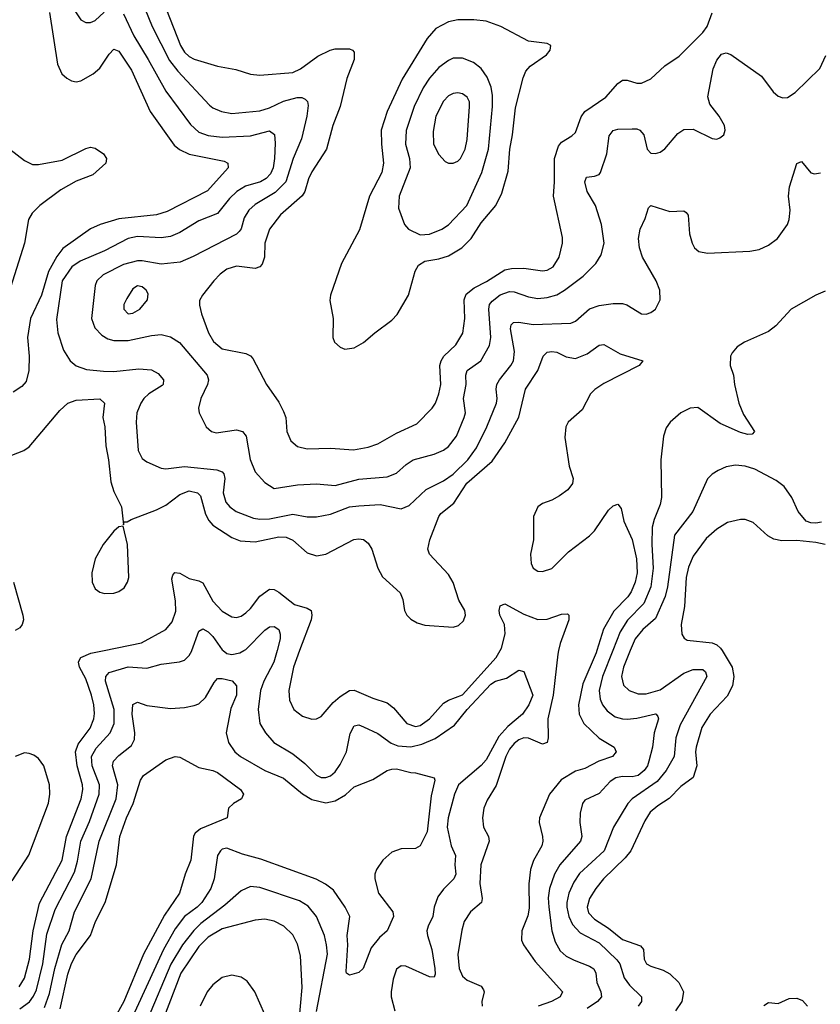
# Model space of a CAD drawing. Header units: inches. Extents: x 1649636 to 1815363, y 506543 to 641975.
# Tile 362 of 656: x 1711590 to 1714990, y 608498 to 612679. Entities that reach past the tile are written whole.
import ezdxf

# ---------------------------------------------------------------- set-up
doc = ezdxf.new("R2010")
doc.units = ezdxf.units.IN
doc.header["$MEASUREMENT"] = 0
doc.layers.add('B7610', color=7, linetype='Continuous')
doc.layers.add('B7611', color=7, linetype='Continuous')

msp = doc.modelspace()

# ---------------------------------------------------------------- linework, layer by layer
at = {"layer": 'B7610', "color": 5}
for points, elevation in [([(1711587.6, 608572.4), (1711610, 608608.4), (1711631.2, 608688.8), (1711646.7, 608810), (1711673.3, 608926.7), (1711769.9, 609110), (1711788.7, 609210), (1711850.3, 609370), (1711857.8, 609410), (1711856.6, 609430), (1711833.3, 609510), (1711826.9, 609570), (1711838.2, 609601.8), (1711889.1, 609670), (1711904.3, 609710), (1711906.9, 609733.1), (1711904.5, 609770), (1711894.8, 609810), (1711870, 609879.3), (1711843.4, 609930), (1711839.5, 609950), (1711842.2, 609957.8), (1711849.5, 609970.5), (1711891.5, 609988.5), (1711947.9, 610000)], 680), ([(1711590, 608477.7), (1711631.7, 608508.3), (1711648.4, 608531.6), (1711660.7, 608559.3), (1711687.6, 608670), (1711704.6, 608795.4), (1711739.9, 608900.1), (1711821.8, 609058.2), (1711834.8, 609105.2), (1711848.9, 609190), (1711885.6, 609274.4), (1711927.6, 609390), (1711928.4, 609430), (1711897.6, 609510), (1711895, 609550), (1711914.1, 609585.9), (1711974.2, 609650), (1711991.2, 609690), (1711990.3, 609750), (1711954.4, 609870), (1711954.9, 609890), (1711970, 609907.3), (1712050, 609931.5), (1712130, 609924.5), (1712190, 609941.9), (1712268.4, 609951.6), (1712290, 609959.7), (1712310, 609979.6), (1712320.8, 609999.2), (1712321.1, 610000)], 660), ([(1712454.1, 610000), (1712470, 609988.1), (1712490, 609983.1), (1712524, 609990), (1712541.2, 610000)], 660), ([(1712682.9, 610000), (1712669.6, 609950), (1712626.8, 609870), (1712611.6, 609830), (1712602.5, 609750), (1712609.3, 609690), (1712633.2, 609650), (1712669.2, 609609.2), (1712750, 609561.7), (1712800.2, 609520.2), (1712850, 609470.2), (1712870, 609460.2), (1712890, 609460.6), (1712910, 609468.4), (1712930, 609485.4), (1712950, 609515.5), (1712977.9, 609570), (1712992.8, 609647.2), (1713010, 609679.6), (1713030, 609684.7), (1713050, 609676.5), (1713110, 609647.2), (1713166.8, 609606.8), (1713195.1, 609595.1), (1713250, 609590.8), (1713297.9, 609602.1), (1713354, 609626), (1713436.5, 609683.5), (1713490.3, 609750), (1713590, 609857.6), (1713610, 609870.1), (1713657.3, 609882.7), (1713710, 609917.1), (1713730, 609910.6), (1713768.2, 609810), (1713751.5, 609770), (1713725.2, 609730), (1713662.7, 609677.3), (1713624.7, 609635.3), (1713570, 609535.6), (1713550, 609511.2), (1713453.8, 609430), (1713436.4, 609390), (1713409.7, 609290), (1713405.2, 609250), (1713422, 609170), (1713440.2, 609130), (1713438, 609090), (1713442.2, 609050), (1713434, 609030), (1713390, 608986.9), (1713365.7, 608954.3), (1713349.6, 608910.4), (1713343.9, 608870), (1713323.9, 608830), (1713319.1, 608810), (1713320.9, 608790), (1713339.4, 608730), (1713352.3, 608650), (1713354, 608626), (1713350, 608612.3), (1713330, 608613.8), (1713230, 608660.2), (1713210, 608660.7), (1713190, 608646.9), (1713175.5, 608604.5), (1713166.6, 608550), (1713166.7, 608530), (1713182.5, 608470)], 660), ([(1712778.4, 610000), (1712752.1, 609930), (1712733.1, 609830), (1712735.4, 609790), (1712754, 609750), (1712790, 609721.3), (1712830, 609709.1), (1712850, 609710.2), (1712870, 609719.6), (1712921.3, 609778.7), (1712950, 609804.4), (1712990, 609830.1), (1713010, 609831.3), (1713090, 609797.6), (1713150, 609778.4), (1713176.8, 609756.8), (1713233.8, 609690), (1713270, 609677.8), (1713290, 609681.5), (1713329.8, 609710), (1713390, 609776), (1713410.4, 609789.6), (1713470, 609811.5), (1713613.4, 609970), (1713629.8, 610000)], 680), ([(1713878, 610000), (1713874.8, 609985.2), (1713855, 609810), (1713832, 609710), (1713834.2, 609630), (1713830.1, 609610), (1713810, 609603), (1713750, 609627.4), (1713730, 609628.7), (1713710, 609620.7), (1713690, 609605.2), (1713670, 609581.4), (1713653.6, 609550), (1713612.9, 609427.1), (1713575.3, 609364.7), (1713560.9, 609330), (1713555.7, 609290), (1713558.6, 609250), (1713580.5, 609210), (1713583.7, 609190), (1713547.5, 609090), (1713544.3, 609010), (1713553.6, 608946.4), (1713550.1, 608929.9), (1713504.7, 608890), (1713477.1, 608850), (1713466.9, 608813.1), (1713450.8, 608709.2), (1713455.5, 608650), (1713470, 608616.9), (1713490, 608599.8), (1713550, 608575.2), (1713559.8, 608559.8), (1713562.2, 608550), (1713552.1, 608510), (1713553.9, 608490)], 680), ([(1714040.4, 610000), (1714037.2, 609990), (1713981.7, 609858.3), (1713963.3, 609770), (1713965.1, 609730), (1713984.7, 609690), (1714050, 609628.1), (1714114, 609590), (1714122.2, 609570), (1714106.5, 609550), (1714049.7, 609530.3), (1713990, 609499.2), (1713950, 609488.3), (1713889.4, 609450.6), (1713839.5, 609390), (1713797.7, 609290), (1713795.1, 609270), (1713810.2, 609210), (1713811, 609190), (1713806.3, 609170), (1713771.9, 609108.1), (1713759, 609070), (1713751.3, 609008.7), (1713753.6, 608906.4), (1713747.3, 608872.7), (1713722.3, 608810), (1713721, 608770), (1713729.5, 608750), (1713778.8, 608678.8), (1713895.2, 608550), (1713885.2, 608530), (1713848.2, 608510), (1713791.3, 608490)], 720), ([(1714108, 610000), (1714064.4, 609890), (1714051, 609830), (1714054.2, 609794.2), (1714064, 609770), (1714084.4, 609744.4), (1714118.9, 609718.9), (1714149.6, 609709.6), (1714170, 609708.6), (1714210, 609712.8), (1714290, 609730.7), (1714293, 609730), (1714300.3, 609720.3), (1714302.5, 609710), (1714283.8, 609650), (1714276.6, 609590), (1714261.5, 609530), (1714255.4, 609510), (1714241.2, 609490), (1714215.5, 609470), (1714190, 609463), (1714150, 609465.6), (1714120.7, 609459.3), (1714096.5, 609443.5), (1714050, 609392.8), (1713990, 609365.1), (1713980.3, 609350), (1713970.2, 609309.8), (1713967.7, 609270), (1713977.5, 609210), (1713970.8, 609190), (1713883.3, 609090), (1713860.4, 609050), (1713839.3, 608990), (1713834, 608950), (1713836.1, 608910), (1713849.6, 608809.6), (1713863, 608763), (1713885.3, 608725.3), (1713910, 608702.7), (1713944.5, 608684.5), (1714010, 608659.8), (1714027.9, 608647.9), (1714035.8, 608630), (1714040.1, 608590), (1714057.3, 608550), (1714060.6, 608530), (1714043.6, 608510), (1713999.7, 608480.3)], 740), ([(1714182.8, 610000), (1714153.4, 609930), (1714144.6, 609890), (1714153.5, 609853.5), (1714178, 609830), (1714216, 609816), (1714250, 609815.7), (1714310, 609833.4), (1714410, 609903.8), (1714450, 609919.6), (1714490, 609919), (1714501.6, 609910), (1714507.2, 609890), (1714394.8, 609685.2), (1714375.8, 609630), (1714368.3, 609550), (1714335.2, 609490), (1714296.5, 609443.5), (1714191, 609370), (1714172.1, 609350), (1714111.3, 609250), (1714071.7, 609150), (1713967.1, 609052.9), (1713943.5, 609016.5), (1713922.3, 608970), (1713913.2, 608930), (1713913.2, 608910), (1713921.7, 608870), (1713937.2, 608837.2), (1713970, 608800.7), (1714050, 608758.4), (1714126.1, 608686.1), (1714138, 608670), (1714156.2, 608610), (1714179.1, 608579.1), (1714230.2, 608530), (1714230.2, 608510), (1714215.4, 608490)], 760), ([(1714572.5, 610000), (1714615.1, 609930), (1714622.4, 609890), (1714616.1, 609850), (1714593.6, 609806.4), (1714521.5, 609730), (1714487, 609673), (1714461.9, 609590), (1714459.6, 609570), (1714465.2, 609510), (1714450, 609460.4), (1714397.8, 609422.2), (1714348.3, 609371.7), (1714298.9, 609341.1), (1714266.9, 609313.1), (1714243.8, 609276.2), (1714185.1, 609150), (1714160.3, 609119.7), (1714069.5, 609030), (1714036.8, 608990), (1714010, 608947.2), (1713999.8, 608910), (1714005.8, 608885.8), (1714030, 608859.8), (1714090, 608821.1), (1714150, 608772.3), (1714225.4, 608745.4), (1714238.8, 608730), (1714241.4, 608690), (1714251.7, 608670), (1714270, 608659.3), (1714322.7, 608642.7), (1714350, 608626.4), (1714389.2, 608590), (1714408.4, 608550), (1714401.6, 608510), (1714374.4, 608470)], 780), ([(1711695.7, 608484.3), (1711716.9, 608543.1), (1711739.5, 608650), (1711768.5, 608751.5), (1711799.9, 608810), (1711822, 608890), (1711893.5, 609030), (1711926.9, 609190), (1711999.9, 609370), (1712006.5, 609430), (1711984.3, 609510), (1711988.7, 609530), (1712010, 609553.6), (1712063.8, 609596.2), (1712077.7, 609622.3), (1712079.3, 609650), (1712067.5, 609730), (1712070, 609770.4), (1712090, 609780.7), (1712130, 609767.1), (1712230, 609753.7), (1712290, 609757.7), (1712330, 609766), (1712350, 609774), (1712379.3, 609800.7), (1712415.4, 609864.6), (1712430, 609881.5), (1712450, 609882), (1712491.6, 609871.6), (1712511, 609850), (1712510.1, 609810), (1712486, 609754), (1712466.7, 609650), (1712475.8, 609610), (1712503.7, 609570), (1712527.3, 609550), (1712630, 609491.3), (1712710, 609458.5), (1712790, 609391.2), (1712830, 609366.8), (1712890, 609353.6), (1712930, 609361.3), (1712973.4, 609386.6), (1713010, 609421.3), (1713090, 609451.8), (1713149.8, 609490.2), (1713170, 609496.9), (1713190, 609497.2), (1713250, 609482), (1713270, 609481.3), (1713350, 609458.8), (1713353.1, 609450), (1713337.7, 609382.3), (1713319.6, 609230), (1713290.2, 609170), (1713270, 609159.8), (1713210, 609157.3), (1713170, 609144.2), (1713131.6, 609110), (1713105.1, 609070), (1713098.5, 609050), (1713097.5, 609030), (1713112.7, 608970), (1713174, 608890), (1713176.4, 608870), (1713150.4, 608810), (1713118.3, 608781.7), (1713082.8, 608737.2), (1713047.7, 608650), (1713030, 608632.3), (1712990, 608620.9), (1712977.2, 608630), (1712976.5, 608636.5), (1712983.1, 608750), (1712979.9, 608790), (1712991.4, 608870), (1712972.3, 608910), (1712922.5, 608982.5), (1712888.2, 609008.2), (1712848.5, 609028.5), (1712613.6, 609113.6), (1712535.7, 609135.7), (1712470, 609161), (1712450, 609157.1), (1712441.8, 609150), (1712430.1, 609129.9), (1712415.1, 609030), (1712401, 608990), (1712362.5, 608930), (1712343.1, 608910), (1712290, 608869.9), (1712250, 608818.6), (1712200.1, 608730), (1712053.6, 608410)], 640), ([(1711557.6, 609022.4), (1711628.4, 609131.6), (1711711.8, 609351.8), (1711718.1, 609390), (1711716.1, 609430), (1711692.1, 609510), (1711670, 609541.8), (1711650, 609556.2), (1711630, 609563.1), (1711610, 609565.8), (1711570, 609549.8)], 720), ([(1711761.2, 608478.8), (1711794.1, 608625.9), (1711809.5, 608670.5), (1711830.2, 608709.8), (1711889.9, 608790), (1711911.2, 608848.8), (1711952.5, 608930), (1712001.5, 609090), (1712014.3, 609210), (1712043.1, 609290), (1712072, 609350), (1712102.5, 609450), (1712115.1, 609470), (1712210, 609536), (1712250, 609550.3), (1712270, 609547.7), (1712350, 609502.9), (1712410, 609491.1), (1712430, 609481.5), (1712527.7, 609410), (1712540.7, 609390), (1712531.3, 609370), (1712498, 609350), (1712476, 609330), (1712471.3, 609290), (1712357.2, 609242.8), (1712335.3, 609224.7), (1712327.8, 609212.2), (1712316.8, 609110), (1712292.5, 609050), (1712267.8, 608970), (1712204.3, 608875.7), (1712115.7, 608710), (1712032.6, 608510), (1711987.7, 608430)], 620), ([(1712850, 608467.7), (1712896.6, 608710), (1712893.1, 608750), (1712883.4, 608790), (1712850, 608870.8), (1712814.1, 608914.1), (1712777.5, 608937.5), (1712610, 608994.3), (1712570, 608997.7), (1712530, 608979.9), (1712461.1, 608918.9), (1712359.2, 608840.8), (1712328.7, 608811.3), (1712281.2, 608750), (1712231.2, 608668.8), (1712130.7, 608430)], 660), ([(1712774.9, 608410), (1712789, 608569), (1712782.8, 608702.8), (1712770, 608753), (1712750, 608792), (1712710.9, 608830), (1712670, 608850.6), (1712630, 608858.8), (1712590, 608855.6), (1712450, 608817.9), (1712390, 608783), (1712350, 608743.2), (1712274.5, 608630), (1712197.6, 608430)], 680), ([(1712630, 608454.2), (1712588.3, 608550), (1712555.8, 608595.8), (1712530, 608612.3), (1712490, 608621.2), (1712450, 608611.6), (1712410, 608580.2), (1712386.5, 608550), (1712355.4, 608490)], 720), ([(1714750, 608492.8), (1714770, 608505.5), (1714810, 608501.2), (1714857.5, 608522.5), (1714890, 608524.2), (1714913.6, 608513.6), (1714935.3, 608490)], 780)]:
    msp.add_lwpolyline(points, dxfattribs=dict(at, elevation=elevation))
at = {"layer": 'B7611', "color": 5}
for points, elevation in [([(1711750, 612826.8), (1711850, 612678.5), (1711870, 612667.1), (1711890, 612667.2), (1711910, 612676.5), (1711948.5, 612711.5)], 740), ([(1712181.4, 612801.4), (1712273.2, 612570), (1712290, 612541.3), (1712310, 612522.5), (1712330, 612511.5), (1712430, 612481.4), (1712507.2, 612467.2), (1712570, 612448.3), (1712610, 612443.2), (1712750, 612455.5), (1712781.5, 612470), (1712855.7, 612524.3), (1712907.6, 612550), (1712930, 612556), (1712990, 612555.2), (1713003, 612550), (1713010, 612540.7), (1713010, 612509.5), (1712979.5, 612430), (1712951.3, 612310), (1712920.1, 612230), (1712892.1, 612130), (1712830, 612033.3), (1712816.1, 612003.9), (1712800.1, 611950), (1712789, 611931), (1712697.1, 611850), (1712651.1, 611790), (1712631, 611730), (1712628.6, 611670), (1712618.7, 611641.3), (1712610, 611629.8), (1712590, 611623.1), (1712510, 611632.5), (1712470, 611619.4), (1712441.5, 611598.5), (1712414.4, 611570), (1712365.7, 611510), (1712353.9, 611486.1), (1712352.9, 611467.1), (1712362, 611430), (1712392.1, 611350), (1712413.2, 611313.2), (1712450, 611282), (1712550, 611261.6), (1712570, 611251.3), (1712580.1, 611240.1), (1712638.2, 611130), (1712690, 611054.9), (1712710, 611015.8), (1712719.7, 610990), (1712724.2, 610930), (1712740.9, 610890), (1712770, 610866.5), (1712810, 610856.9), (1712910, 610859), (1713007.1, 610852.9), (1713070, 610863.2), (1713110, 610878), (1713190, 610922.6), (1713276.7, 610963.3), (1713341.8, 611030), (1713355.8, 611050), (1713369.9, 611090), (1713377.7, 611130), (1713374.1, 611210), (1713379.2, 611230), (1713391.4, 611250), (1713441.6, 611298.4), (1713471.5, 611348.5), (1713480.5, 611410), (1713476.7, 611490), (1713486.3, 611513.7), (1713519.3, 611540.7), (1713572.3, 611567.7), (1713650, 611616.6), (1713677.7, 611622.3), (1713730, 611624.1), (1713810, 611612.9), (1713830, 611615.7), (1713854.8, 611630), (1713880.7, 611670), (1713895, 611730), (1713894.3, 611754.3), (1713856.1, 611930), (1713861.4, 611990), (1713860.2, 612090), (1713877.5, 612142.5), (1713890, 612159), (1713934.7, 612185.3), (1713950, 612199.5), (1713973.4, 612266.6), (1713990, 612289.2), (1714079.2, 612350), (1714130, 612408), (1714150, 612421.8), (1714170, 612422.2), (1714210, 612409.3), (1714230, 612409.2), (1714270, 612427.4), (1714330, 612482.8), (1714390, 612524.6), (1714490, 612624.4), (1714508.9, 612650), (1714530, 612708.2)], 780), ([(1712106, 612766), (1712152.4, 612650), (1712225.8, 612505.8), (1712260.9, 612460.9), (1712396.2, 612316.2), (1712410, 612305.2), (1712446, 612290), (1712490, 612281.2), (1712610, 612292.5), (1712650, 612305.2), (1712710, 612333.9), (1712768.4, 612348.4), (1712788.3, 612348.3), (1712802.2, 612342.2), (1712811.8, 612331.8), (1712814.2, 612314.2), (1712808.9, 612270), (1712787.1, 612172.9), (1712750.6, 612090), (1712720.1, 611990), (1712674.3, 611945.7), (1712590, 611895), (1712562.8, 611870), (1712542.8, 611837.2), (1712529.6, 611790.4), (1712521, 611779), (1712510, 611768.5), (1712326.5, 611673.5), (1712270.6, 611649.4), (1712190, 611640.4), (1712110, 611655.3), (1712090, 611655.2), (1712030, 611639), (1711943.7, 611596.3), (1711917.7, 611570), (1711910.9, 611550), (1711894.4, 611410), (1711908.4, 611370), (1711939.1, 611339.1), (1711964.4, 611324.4), (1711990, 611316.3), (1712050, 611317.1), (1712150, 611338.1), (1712190, 611342), (1712230, 611332.5), (1712268.2, 611308.2), (1712386.4, 611170), (1712391.1, 611150), (1712387.1, 611130), (1712358.3, 611070), (1712348.8, 611030), (1712352, 611010), (1712382, 610950), (1712404.9, 610930), (1712424.5, 610924.5), (1712510, 610936.9), (1712536.4, 610930), (1712550.8, 610910.8), (1712568.2, 610811.8), (1712590, 610759.5), (1712630, 610713.1), (1712670, 610688.5), (1712770, 610703.2), (1712850, 610708), (1712930, 610701.5), (1713030, 610728), (1713150, 610737.5), (1713190, 610753.7), (1713230.4, 610789.6), (1713261.3, 610810), (1713350, 610833.5), (1713390, 610851), (1713410, 610866.4), (1713444.1, 610910), (1713477.8, 610990), (1713482.3, 611010), (1713474.1, 611070), (1713485.2, 611130), (1713484.4, 611170), (1713489.9, 611190), (1713547.4, 611230), (1713584.6, 611295.4), (1713590.9, 611330), (1713582.1, 611450), (1713585.4, 611470), (1713595.6, 611484.4), (1713630, 611510.1), (1713670, 611524.5), (1713690, 611522.8), (1713750, 611502), (1713790, 611495.6), (1713830, 611498.7), (1713870, 611511.3), (1713903.8, 611530), (1713983.1, 611590), (1714035.7, 611644.3), (1714059.4, 611680.6), (1714071.9, 611730), (1714060.5, 611810), (1714035.2, 611890), (1713999.8, 611950), (1713989.8, 611990.2), (1713996, 612010), (1714030, 612015.2), (1714050, 612022.4), (1714055.7, 612030), (1714083.6, 612110), (1714093.6, 612186.4), (1714110, 612209), (1714130, 612215), (1714190, 612215.8), (1714210, 612215.8), (1714223, 612210), (1714240.2, 612190), (1714254.9, 612130), (1714270, 612113), (1714290, 612110.4), (1714310, 612116.4), (1714330, 612130.4), (1714384, 612196), (1714410, 612212.9), (1714450, 612214), (1714530, 612175.3), (1714550, 612172.4), (1714562.3, 612177.7), (1714579.5, 612190), (1714585.6, 612210), (1714582, 612230), (1714559.7, 612270), (1714521, 612321), (1714511.9, 612351.9), (1714534.6, 612470), (1714550, 612507.9), (1714570, 612532.9), (1714590, 612538.6), (1714610, 612531.3), (1714739.8, 612439.8), (1714790, 612372.7), (1714810, 612354.4), (1714830, 612347.4), (1714850, 612348.9), (1714882.4, 612370), (1714987.8, 612472.2), (1715013.3, 612526.7)], 760), ([(1711716.8, 612710), (1711750.2, 612490.2), (1711769.1, 612450), (1711790, 612430.3), (1711810, 612419.7), (1711830, 612415.9), (1711850, 612420.2), (1711902.3, 612450), (1711930, 612473), (1711970, 612533.4), (1711990, 612554.4), (1712010, 612545.6), (1712065, 612465), (1712143.7, 612290), (1712245.9, 612145.9), (1712267.9, 612127.9), (1712310, 612108), (1712457.7, 612077.7), (1712473.1, 612070), (1712474.7, 612050), (1712387.1, 611952.9), (1712215.4, 611864.6), (1712170, 611849.9), (1712010, 611833.2), (1711931.8, 611810), (1711890, 611790.5), (1711773.1, 611706.9), (1711747, 611673), (1711712.3, 611610), (1711681.7, 611510), (1711636, 611410), (1711622.2, 611330), (1711630.1, 611250), (1711628.4, 611190), (1711616.7, 611143.3), (1711598.8, 611121.2), (1711562.5, 611097.5)], 720), ([(1712030, 612704), (1712073.8, 612610), (1712135.7, 612510), (1712210, 612376), (1712314.4, 612234.4), (1712350, 612201.5), (1712390, 612186.8), (1712450, 612180.3), (1712570, 612186.6), (1712650, 612207), (1712672.3, 612192.3), (1712675, 612155), (1712671.5, 612090), (1712665.8, 612050), (1712655, 612025), (1712635.8, 612004.2), (1712611.6, 611990), (1712547.9, 611972.1), (1712511.6, 611950), (1712480.2, 611919.8), (1712430, 611855.9), (1712350, 611824.3), (1712270, 611775.7), (1712230, 611758.5), (1712190, 611753.1), (1712090, 611758.1), (1712049.7, 611750.3), (1711950, 611697.5), (1711846.8, 611653.2), (1711811.3, 611630), (1711769.7, 611570), (1711746.6, 611406.6), (1711751.7, 611350), (1711775.3, 611275.3), (1711804.7, 611230), (1711829.5, 611209.5), (1711873.8, 611193.8), (1711946.2, 611186.2), (1711990, 611185.6), (1712095.9, 611195.9), (1712150, 611192.9), (1712177.1, 611177.1), (1712200.2, 611150), (1712199.6, 611130), (1712194.7, 611125.3), (1712138.6, 611090), (1712117.4, 611070), (1712103.7, 611050), (1712087.8, 611010), (1712084.5, 610970), (1712092.1, 610850), (1712110, 610815.6), (1712130, 610801.8), (1712190, 610774), (1712210, 610772.4), (1712290, 610782.2), (1712427.4, 610767.4), (1712450, 610759.7), (1712457.3, 610750), (1712460.6, 610730), (1712453.4, 610670), (1712465.7, 610630), (1712481.5, 610610), (1712509.1, 610590), (1712582.1, 610562.1), (1712610, 610557.7), (1712650, 610559.7), (1712750, 610579), (1712810, 610568.6), (1712850, 610567.9), (1712910, 610579.2), (1712990, 610610.1), (1713030, 610615.3), (1713120.5, 610620.5), (1713210, 610602.3), (1713244.3, 610615.7), (1713315.7, 610684.3), (1713390, 610720.7), (1713430, 610749.1), (1713493.1, 610810), (1713530, 610861.1), (1713573.4, 610950), (1713614.2, 611050), (1713618, 611070), (1713613.6, 611110), (1713616.5, 611130), (1713627.1, 611150), (1713675.9, 611210), (1713686.1, 611230), (1713690.4, 611270), (1713673.4, 611366.6), (1713677, 611383), (1713686.3, 611393.7), (1713710, 611394.6), (1713770, 611385), (1713930, 611391), (1713950, 611399.2), (1714010, 611450.8), (1714050, 611465), (1714110, 611474.4), (1714150, 611474), (1714168.2, 611468.2), (1714230, 611430.4), (1714250, 611428.9), (1714270, 611435.3), (1714290, 611450.4), (1714309.7, 611490), (1714308.3, 611530), (1714293.1, 611570), (1714234.6, 611670), (1714222.2, 611710), (1714217.3, 611750), (1714225.1, 611790), (1714245.7, 611834.3), (1714260.1, 611879.9), (1714269.2, 611890), (1714350, 611864.7), (1714410, 611867), (1714420.3, 611860.3), (1714429, 611849), (1714433.8, 611770), (1714444.7, 611730), (1714455.6, 611710), (1714474.4, 611694.4), (1714510, 611687.7), (1714690, 611696.3), (1714730, 611703.8), (1714770, 611722), (1714807.3, 611750), (1714849.8, 611810), (1714856.8, 611830), (1714861.5, 611870), (1714855, 611930), (1714858.3, 611970), (1714890, 612068), (1714910, 612077.1), (1714950, 612028.5), (1714964.5, 612024.5), (1714990, 612029.2)], 740), ([(1711548.4, 612130), (1711610, 612080.9), (1711644, 612063.9), (1711670, 612063.8), (1711770, 612082.1), (1711870, 612132.4), (1711890, 612137.4), (1711910, 612133.4), (1711944.9, 612110), (1711958.7, 612090), (1711955.5, 612070), (1711899.6, 612020.4), (1711830, 611993.7), (1711763.8, 611956.2), (1711674.6, 611890), (1711642.7, 611857.3), (1711627.8, 611830), (1711610.1, 611729.9), (1711550, 611541.4)], 680), ([(1715010, 611526.2), (1714970, 611509.8), (1714866.3, 611450), (1714800.8, 611379.3), (1714770, 611355.1), (1714668, 611310), (1714637.1, 611290), (1714615.2, 611264.7), (1714608.8, 611250), (1714606.5, 611210), (1714620.7, 611170), (1714625, 611130), (1714644, 611050), (1714663, 611003), (1714710.3, 610930), (1714700.5, 610919.5), (1714682.3, 610917.7), (1714650, 610925.9), (1714564.3, 610964.3), (1714470, 611032.7), (1714437.3, 611030), (1714397.6, 611010), (1714352, 610970), (1714334.5, 610945.5), (1714323.1, 610910), (1714312.4, 610810), (1714315.7, 610650), (1714310, 610620.7), (1714283.5, 610556.5), (1714276.1, 610523.9), (1714274.2, 610450), (1714279.9, 610350), (1714270.1, 610270), (1714239.6, 610200.4), (1714170.7, 610129.3), (1714139.9, 610080.1), (1714108, 610000)], 740), ([(1711556, 610830), (1711606.6, 610850), (1711630, 610865.7), (1711760.2, 611019.8), (1711793.7, 611050), (1711830, 611063.9), (1711930, 611069.1), (1711950.2, 611050), (1711942.1, 610990), (1711950.6, 610950), (1711954.8, 610870), (1711966.8, 610810), (1711976.9, 610716.9), (1711990, 610675.5), (1712021.7, 610610), (1712030, 610534), (1712034, 610546), (1712046, 610546), (1712063.5, 610556.5), (1712170, 610597), (1712210, 610617.8), (1712270, 610663.1), (1712310, 610678.2), (1712344.6, 610670), (1712357.3, 610657.3), (1712378.9, 610578.9), (1712392.4, 610552.4), (1712410, 610532.1), (1712490, 610480.1), (1712526.5, 610466.5), (1712590, 610462.3), (1712690, 610482.5), (1712721.9, 610481.9), (1712749, 610469), (1712810, 610415.7), (1712850, 610402), (1712890, 610409.4), (1713008.7, 610471.3), (1713030, 610474.3), (1713050, 610471.1), (1713070, 610455.6), (1713085.4, 610430), (1713110.3, 610350), (1713130, 610313.4), (1713205.7, 610245.7), (1713216.2, 610216.2), (1713224.4, 610170), (1713233.4, 610150), (1713250, 610133.4), (1713277.7, 610117.7), (1713310, 610107.2), (1713430, 610099.7), (1713453.1, 610106.9), (1713474.1, 610125.9), (1713483.1, 610150), (1713479.4, 610170), (1713454.5, 610214.5), (1713430, 610289.6), (1713410, 610323), (1713329.6, 610410), (1713323, 610430), (1713330.8, 610470), (1713369.7, 610569.7), (1713378.3, 610581.7), (1713433.7, 610626.3), (1713489, 610711), (1713595.8, 610804.2), (1713650, 610882), (1713708.7, 610991.3), (1713738.3, 611110), (1713790.5, 611190), (1713813.3, 611250), (1713830, 611266.7), (1713850, 611270.1), (1713870, 611266.7), (1713910, 611247.1), (1713950, 611240.9), (1714000.2, 611259.8), (1714050, 611296.9), (1714070, 611299.6), (1714139.6, 611259.6), (1714236, 611230), (1714220.7, 611210), (1714070, 611134.8), (1714031.5, 611108.5), (1714013.8, 611090), (1713978.2, 611021.8), (1713918.5, 610970), (1713908.5, 610950), (1713904.6, 610904.6), (1713922.7, 610782.7), (1713939.6, 610730), (1713937.4, 610710), (1713917.4, 610682.6), (1713882.7, 610657.3), (1713850, 610639.2), (1713810, 610624.5), (1713790, 610610.8), (1713772, 610570), (1713772.2, 610470), (1713759.3, 610410), (1713761, 610370), (1713770, 610349.2), (1713790, 610337.5), (1713810, 610335.2), (1713850, 610348.6), (1713920.2, 610419.8), (1714010, 610487.7), (1714030, 610508.5), (1714090, 610596.1), (1714110, 610614), (1714130, 610621.3), (1714144, 610604), (1714155.1, 610550), (1714191, 610471), (1714208.4, 610390), (1714211.4, 610330), (1714203.1, 610290), (1714186.7, 610250), (1714171.5, 610228.4), (1714112.2, 610167.8), (1714069.2, 610090.8), (1714040.4, 610000)], 720), ([(1714994.6, 610545.4), (1714970, 610540.5), (1714950, 610542.2), (1714929.9, 610550), (1714895.8, 610590), (1714868.1, 610650), (1714836.1, 610696.1), (1714802.5, 610722.5), (1714711.3, 610770), (1714670, 610783.7), (1714630, 610787.8), (1714590, 610779.8), (1714555.2, 610764.8), (1714530.2, 610749.8), (1714510.2, 610729.8), (1714447.7, 610590), (1714370.8, 610490), (1714340.9, 610270), (1714330.6, 610229.4), (1714290, 610136), (1714235.5, 610090), (1714203.8, 610050), (1714182.8, 610000)], 760), ([(1715010, 610450.5), (1714970, 610458.8), (1714890, 610467.5), (1714826.1, 610466.1), (1714792.4, 610472.4), (1714766.8, 610486.8), (1714704, 610544), (1714670, 610556.5), (1714650, 610557.1), (1714595.7, 610544.3), (1714550, 610516.2), (1714504.8, 610475.2), (1714450, 610401.1), (1714430, 610353.7), (1714419.9, 610310), (1714412.3, 610187.7), (1714399, 610110), (1714402, 610070), (1714412, 610052), (1714424.4, 610044.4), (1714530, 610032.3), (1714550, 610024.3), (1714566.4, 610010), (1714572.5, 610000)], 780), ([(1711947.9, 610000), (1712107.5, 610032.5), (1712210.8, 610090), (1712237.7, 610122.3), (1712252.1, 610167.9), (1712250.8, 610210), (1712236.1, 610303.9), (1712240, 610320), (1712248.9, 610331.1), (1712270, 610329.1), (1712310, 610306.7), (1712350, 610296.8), (1712367.7, 610287.7), (1712410, 610209.2), (1712450, 610167.3), (1712490, 610143.2), (1712510, 610140.2), (1712530, 610146.4), (1712550, 610159.7), (1712570, 610178.8), (1712609.6, 610230.4), (1712650, 610260.9), (1712670, 610259), (1712690, 610247.4), (1712756.1, 610196.1), (1712810, 610180.7), (1712827.2, 610170), (1712830.7, 610150), (1712827.3, 610130), (1712778.4, 610000)], 680), ([(1711563.8, 610290), (1711603.5, 610150), (1711606.3, 610130), (1711600.9, 610110), (1711590, 610096.5), (1711570, 610084.6)], 680), ([(1713629.8, 610000), (1713635.2, 610010), (1713650.8, 610070.8), (1713648.1, 610110), (1713628, 610150), (1713625.5, 610170), (1713630, 610190.3), (1713650, 610197.8), (1713730, 610154.4), (1713790, 610131.7), (1713830, 610132.7), (1713890, 610154), (1713915.8, 610155.8), (1713921.5, 610150), (1713921.1, 610130), (1713884.5, 610030), (1713878, 610000)], 680), ([(1712541.2, 610000), (1712550, 610005.1), (1712630, 610086.8), (1712650, 610100.2), (1712670, 610102.4), (1712690.2, 610090), (1712696.3, 610070), (1712696.1, 610050), (1712682.9, 610000)], 660), ([(1712321.1, 610000), (1712350, 610082.4), (1712368.1, 610091.9), (1712390, 610079.4), (1712410, 610059), (1712450, 610003.1), (1712454.1, 610000)], 660)]:
    msp.add_lwpolyline(points, dxfattribs=dict(at, elevation=elevation))
for points, elevation in [([(1713518.9, 612678.9), (1713450, 612678.8), (1713410, 612670.8), (1713357.5, 612642.5), (1713320.4, 612599.6), (1713214, 612426), (1713150, 612288.7), (1713124.7, 612210), (1713126, 612150), (1713135.3, 612070), (1713127.7, 612030), (1713075.2, 611930), (1713033.4, 611786.6), (1712956.8, 611643.2), (1712909.1, 611510), (1712907, 611487), (1712920.3, 611410), (1712919.5, 611330), (1712927, 611310), (1712950, 611288.5), (1712970, 611280.4), (1713010, 611286), (1713050, 611308.2), (1713097.6, 611350), (1713170, 611403.2), (1713193, 611427), (1713240.5, 611510), (1713269, 611611), (1713282.9, 611637.1), (1713310, 611654), (1713370, 611664), (1713410, 611675.9), (1713467, 611710), (1713507.5, 611750), (1713550, 611816.1), (1713611.9, 611890), (1713637.3, 611942.7), (1713663.5, 612036.5), (1713671.3, 612130), (1713682.8, 612190), (1713695.5, 612304.5), (1713727.2, 612432.8), (1713739.6, 612460.4), (1713758, 612482), (1713826.6, 612530), (1713842, 612550), (1713845.2, 612570), (1713830, 612577.6), (1713750, 612587.8), (1713632.3, 612650), (1713570, 612672.9)], 820), ([(1713470, 612516.1), (1713430, 612515.9), (1713410, 612506), (1713370, 612476), (1713330, 612430.6), (1713303.6, 612390), (1713264.5, 612310), (1713231, 612209), (1713227.7, 612150), (1713245.5, 612090), (1713247.3, 612050), (1713201.2, 611930), (1713198.9, 611878.9), (1713223.1, 611810), (1713240.4, 611790), (1713290, 611765.5), (1713330, 611768.9), (1713382, 611790), (1713410, 611808.4), (1713488.9, 611890), (1713552.3, 612030), (1713581, 612130), (1713597.7, 612310), (1713597.8, 612357.8), (1713592.3, 612392.3), (1713575.3, 612435.3), (1713550, 612471.9), (1713517.2, 612497.2)], 840), ([(1713450, 612368.4), (1713430, 612366), (1713410, 612356.2), (1713390, 612333.1), (1713356.6, 612270), (1713345, 612205), (1713347.5, 612150), (1713370, 612106.3), (1713396.8, 612076.8), (1713410, 612070.2), (1713430, 612069.4), (1713450, 612078.5), (1713461.5, 612090), (1713482, 612130), (1713489.9, 612170), (1713499.9, 612310), (1713499.6, 612330), (1713490.3, 612350.3), (1713470, 612364.1)], 860), ([(1712090, 611549.6), (1712070, 611535.6), (1712044.4, 611495.6), (1712032.4, 611470), (1712031.5, 611450), (1712050, 611429.4), (1712070, 611432.9), (1712100.3, 611450), (1712131.9, 611490), (1712134.9, 611514.9), (1712127.3, 611530), (1712110, 611544.2)], 780), ([(1712028.7, 610528.7), (1712010, 610526), (1711990, 610507.6), (1711944, 610450), (1711910.2, 610389.8), (1711895.8, 610330), (1711897.3, 610290), (1711910, 610262), (1711930, 610247.9), (1711950, 610242.4), (1711990, 610243.6), (1712010, 610250.2), (1712033.6, 610266.4), (1712047.8, 610290), (1712053, 610310), (1712047.9, 610450)], 720)]:
    msp.add_lwpolyline(points, close=True, dxfattribs=dict(at, elevation=elevation))

doc.saveas('drawing.dxf')
